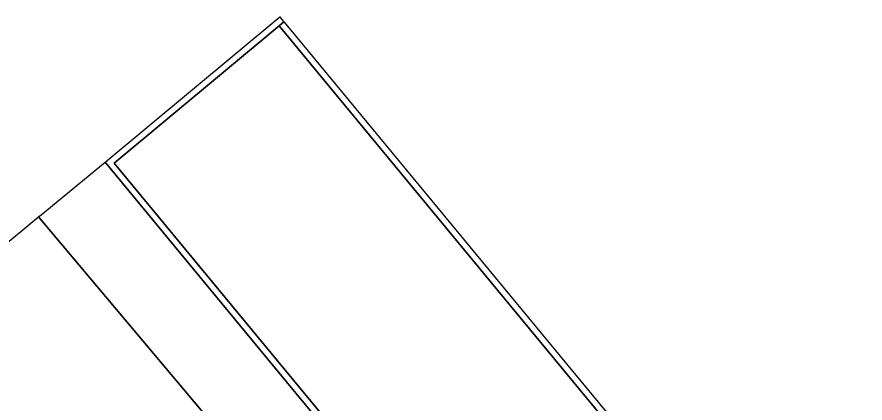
# Model space of a CAD drawing. Extents: x -600391 to -599491, y -1160176 to -1159402.
# Drawn here: x -599728.74 to -599695.76, y -1159841.02 to -1159826.01 of the extents above; entities that cross this region are included whole.
import ezdxf

# ---------------------------------------------------------------- set-up
doc = ezdxf.new("R2010")
doc.units = 0
doc.layers.add('Level 61', color=7, linetype='Continuous')
doc.layers.add('Level 62', color=7, linetype='Continuous')

msp = doc.modelspace()

# ---------------------------------------------------------------- linework, layer by layer
at = {"layer": 'Level 61'}
for points in [[(-599725.31, -1159831.66), (-599718.52, -1159826.01)], [(-599718.52, -1159826.01), (-599718.46, -1159826.09)], [(-599718.55, -1159826.36), (-599724.96, -1159831.69)], [(-599724.96, -1159831.69), (-599718.55, -1159826.36)], [(-599718.36, -1159826.2), (-599718.55, -1159826.36)], [(-599718.55, -1159826.36), (-599718.36, -1159826.2)], [(-599718.55, -1159826.36), (-599679.6, -1159873.49)], [(-599679.6, -1159873.49), (-599718.55, -1159826.36)], [(-599718.46, -1159826.09), (-599718.36, -1159826.2)], [(-599718.36, -1159826.2), (-599718.16, -1159826.44)], [(-599718.16, -1159826.44), (-599679.44, -1159873.29)], [(-599727.8, -1159833.7), (-599725.31, -1159831.66)], [(-599717.09, -1159841.61), (-599725.31, -1159831.66)], [(-599725.31, -1159831.66), (-599717.09, -1159841.61)], [(-599724.96, -1159831.69), (-599699.49, -1159862.52)], [(-599699.49, -1159862.52), (-599724.96, -1159831.69)], [(-599733.08, -1159838.06), (-599727.9, -1159833.78)], [(-599727.9, -1159833.78), (-599727.8, -1159833.7)], [(-599727.9, -1159833.78), (-599719.58, -1159843.67)], [(-599719.58, -1159843.67), (-599727.9, -1159833.78)]]:
    msp.add_lwpolyline(points, dxfattribs=at)
at = {"layer": 'Level 62'}
for points in [[(-599718.36, -1159826.2), (-599718.55, -1159826.36), (-599724.96, -1159831.69), (-599699.49, -1159862.52), (-599699.67, -1159862.67), (-599717.09, -1159841.61), (-599725.31, -1159831.66), (-599718.52, -1159826.01), (-599718.46, -1159826.09), (-599718.36, -1159826.2)], [(-599681.78, -1159880.47), (-599681.99, -1159880.38), (-599682.38, -1159881.24), (-599682.18, -1159881.33), (-599682.4, -1159881.81), (-599684.19, -1159881), (-599699.37, -1159862.64), (-599699.56, -1159862.8), (-599699.61, -1159862.75), (-599699.67, -1159862.67), (-599699.49, -1159862.52), (-599724.96, -1159831.69), (-599718.55, -1159826.36), (-599679.6, -1159873.49), (-599678.76, -1159873.88), (-599681.78, -1159880.47)], [(-599718.16, -1159826.44), (-599679.44, -1159873.29), (-599678.65, -1159873.65), (-599678.76, -1159873.88), (-599679.6, -1159873.49), (-599718.55, -1159826.36), (-599718.36, -1159826.2), (-599718.16, -1159826.44)], [(-599719.58, -1159843.67), (-599727.9, -1159833.78), (-599727.8, -1159833.7), (-599725.31, -1159831.66), (-599717.09, -1159841.61), (-599719.58, -1159843.67)], [(-599733.08, -1159838.06), (-599727.9, -1159833.78), (-599719.58, -1159843.67), (-599702.08, -1159864.84), (-599701.37, -1159865.69), (-599700.35, -1159866.93), (-599699.88, -1159867.5), (-599698.84, -1159868.75), (-599698.37, -1159869.32), (-599697.32, -1159870.58), (-599696.87, -1159871.13), (-599695.83, -1159872.39), (-599695.36, -1159872.95), (-599694.33, -1159874.19), (-599693.86, -1159874.77), (-599692.84, -1159876), (-599692.35, -1159876.58), (-599691.33, -1159877.82), (-599690.85, -1159878.39)]]:
    msp.add_lwpolyline(points, dxfattribs=at)

doc.saveas('drawing.dxf')
